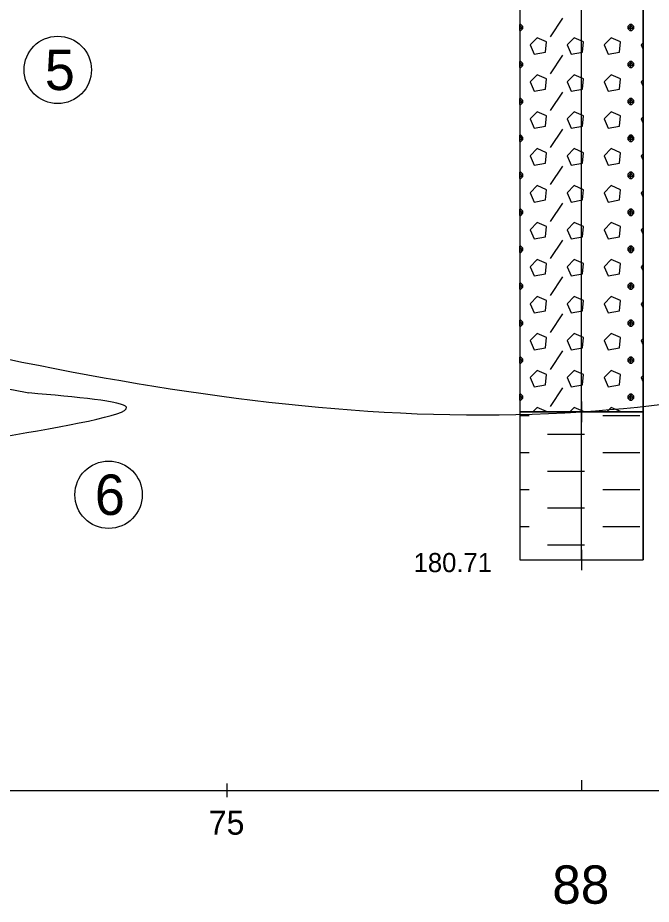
# Model space of a CAD drawing. Extents: x 3042 to 4120, y 576 to 2694.
# Drawn here: x 3322.37 to 3345.86, y 1547.61 to 1580.51 of the extents above; entities that cross this region are included whole.
import ezdxf

# ---------------------------------------------------------------- set-up
doc = ezdxf.new("R2010")
doc.units = 0
for name, color, linetype in [('14', 7, 'Continuous'), ('17', 7, 'Continuous'), ('18', 7, 'Continuous'), ('51', 7, 'Continuous'), ('53', 7, 'Continuous'), ('56', 7, 'Continuous'), ('7', 7, 'Continuous'), ('rozhraní', 7, 'Continuous')]:
    doc.layers.add(name, color=color, linetype=linetype)

msp = doc.modelspace()

# ---------------------------------------------------------------- linework, layer by layer
at = {"layer": '18'}
for p, q in [((3343.272, 1560.388), (3343.272, 1612.888)), ((3343.272, 1560.769), (3343.272, 1560.007)), ((3342.891, 1560.388), (3343.653, 1560.388)), ((3343.272, 1552.219), (3343.272, 1551.838))]:
    msp.add_line(p, q, dxfattribs=at)
at = {"layer": '51'}
for p, q in [((3342.129, 1579.805), (3342.586, 1580.491)), ((3340.986, 1580.224), (3341.024, 1580.262)), ((3340.986, 1580.034), (3340.986, 1580.262)), ((3345.101, 1580.034), (3345.101, 1580.262)), ((3345.558, 1579.576), (3345.482, 1579.5)), ((3345.482, 1579.5), (3345.558, 1579.33)), ((3342.129, 1578.434), (3342.586, 1579.119)), ((3340.986, 1578.852), (3341.024, 1578.891)), ((3340.986, 1578.662), (3340.986, 1578.891)), ((3345.101, 1578.662), (3345.101, 1578.891)), ((3345.558, 1578.205), (3345.482, 1578.129)), ((3345.482, 1578.129), (3345.558, 1577.958)), ((3340.986, 1577.481), (3341.024, 1577.519)), ((3340.986, 1577.291), (3340.986, 1577.519)), ((3342.129, 1577.062), (3342.586, 1577.748)), ((3345.101, 1577.291), (3345.101, 1577.519)), ((3345.558, 1576.833), (3345.482, 1576.757)), ((3345.482, 1576.757), (3345.558, 1576.586)), ((3340.986, 1576.109), (3341.024, 1576.148)), ((3340.986, 1575.919), (3340.986, 1576.148)), ((3342.129, 1575.69), (3342.586, 1576.376)), ((3345.101, 1575.919), (3345.101, 1576.148)), ((3345.558, 1575.462), (3345.482, 1575.386)), ((3345.482, 1575.386), (3345.558, 1575.215)), ((3342.129, 1574.319), (3342.586, 1575.005)), ((3340.986, 1574.738), (3341.024, 1574.776)), ((3340.986, 1574.547), (3340.986, 1574.776)), ((3345.101, 1574.547), (3345.101, 1574.776)), ((3345.558, 1574.09), (3345.482, 1574.014)), ((3345.482, 1574.014), (3345.558, 1573.843)), ((3342.129, 1572.947), (3342.586, 1573.633)), ((3340.986, 1573.366), (3341.024, 1573.404)), ((3340.986, 1573.176), (3340.986, 1573.404)), ((3345.101, 1573.176), (3345.101, 1573.404)), ((3345.558, 1572.718), (3345.482, 1572.642)), ((3345.482, 1572.642), (3345.558, 1572.472)), ((3342.129, 1571.576), (3342.586, 1572.261)), ((3340.986, 1571.994), (3341.024, 1572.033)), ((3340.986, 1571.804), (3340.986, 1572.033)), ((3345.101, 1571.804), (3345.101, 1572.033)), ((3345.558, 1571.347), (3345.482, 1571.271)), ((3345.482, 1571.271), (3345.558, 1571.1)), ((3342.129, 1570.204), (3342.586, 1570.89)), ((3340.986, 1570.623), (3341.024, 1570.661)), ((3340.986, 1570.433), (3340.986, 1570.661)), ((3345.101, 1570.433), (3345.101, 1570.661)), ((3345.558, 1569.975), (3345.482, 1569.899)), ((3345.482, 1569.899), (3345.558, 1569.728)), ((3340.986, 1569.251), (3341.024, 1569.29)), ((3340.986, 1569.061), (3340.986, 1569.29)), ((3342.129, 1568.832), (3342.586, 1569.518)), ((3345.101, 1569.061), (3345.101, 1569.29)), ((3345.558, 1568.604), (3345.482, 1568.528)), ((3345.482, 1568.528), (3345.558, 1568.357)), ((3342.129, 1567.461), (3342.586, 1568.147)), ((3340.986, 1567.88), (3341.024, 1567.918)), ((3340.986, 1567.689), (3340.986, 1567.918)), ((3345.101, 1567.689), (3345.101, 1567.918)), ((3345.558, 1567.232), (3345.482, 1567.156)), ((3345.482, 1567.156), (3345.558, 1566.985)), ((3342.129, 1566.089), (3342.586, 1566.775)), ((3340.986, 1566.508), (3341.024, 1566.546)), ((3340.986, 1566.318), (3340.986, 1566.546)), ((3345.101, 1566.318), (3345.101, 1566.546)), ((3340.986, 1565.746), (3341.329, 1565.746)), ((3344.072, 1565.746), (3344.758, 1565.746)), ((3344.758, 1565.746), (3345.444, 1565.746)), ((3342.015, 1565.061), (3342.701, 1565.061)), ((3342.701, 1565.061), (3343.386, 1565.061)), ((3340.986, 1564.375), (3341.329, 1564.375)), ((3344.072, 1564.375), (3344.758, 1564.375)), ((3344.758, 1564.375), (3345.444, 1564.375)), ((3342.015, 1563.689), (3342.701, 1563.689)), ((3342.701, 1563.689), (3343.386, 1563.689)), ((3340.986, 1563.003), (3341.329, 1563.003)), ((3344.072, 1563.003), (3344.758, 1563.003)), ((3344.758, 1563.003), (3345.444, 1563.003)), ((3342.015, 1562.317), (3342.701, 1562.317)), ((3342.701, 1562.317), (3343.386, 1562.317)), ((3340.986, 1561.632), (3341.329, 1561.632)), ((3344.072, 1561.632), (3344.758, 1561.632)), ((3344.758, 1561.632), (3345.444, 1561.632)), ((3342.015, 1560.946), (3342.701, 1560.946)), ((3342.701, 1560.946), (3343.386, 1560.946))]:
    msp.add_line(p, q, dxfattribs=at)
for points in [[(3340.986, 1565.888), (3345.558, 1565.888), (3345.558, 1587.888), (3340.986, 1587.888)], [(3340.986, 1560.388), (3345.558, 1560.388), (3345.558, 1565.888), (3340.986, 1565.888)]]:
    msp.add_lwpolyline(points, close=True, dxfattribs=at)
for points in [[(3340.986, 1580.034), (3341.024, 1580.034), (3341.1, 1580.11), (3341.1, 1580.186), (3341.024, 1580.262), (3340.986, 1580.262)], [(3340.986, 1580.225), (3341.1, 1580.11), (3340.986, 1580.11)], [(3345.063, 1580.262), (3344.987, 1580.186), (3344.987, 1580.11), (3345.063, 1580.034), (3345.139, 1580.034), (3345.215, 1580.11), (3345.215, 1580.186), (3345.139, 1580.262), (3345.063, 1580.262), (3345.215, 1580.11), (3344.987, 1580.11), (3345.139, 1580.262)], [(3341.367, 1579.5), (3341.519, 1579.158), (3341.939, 1579.234), (3341.977, 1579.615), (3341.634, 1579.767), (3341.367, 1579.5)], [(3342.739, 1579.5), (3342.891, 1579.158), (3343.31, 1579.234), (3343.348, 1579.615), (3343.005, 1579.767), (3342.739, 1579.5)], [(3344.11, 1579.5), (3344.263, 1579.158), (3344.682, 1579.234), (3344.72, 1579.615), (3344.377, 1579.767), (3344.11, 1579.5)], [(3340.986, 1578.662), (3341.024, 1578.662), (3341.1, 1578.738), (3341.1, 1578.815), (3341.024, 1578.891), (3340.986, 1578.891)], [(3340.986, 1578.853), (3341.1, 1578.738), (3340.986, 1578.738)], [(3345.063, 1578.891), (3344.987, 1578.815), (3344.987, 1578.738), (3345.063, 1578.662), (3345.139, 1578.662), (3345.215, 1578.738), (3345.215, 1578.815), (3345.139, 1578.891), (3345.063, 1578.891), (3345.215, 1578.738), (3344.987, 1578.738), (3345.139, 1578.891)], [(3341.367, 1578.129), (3341.519, 1577.786), (3341.939, 1577.862), (3341.977, 1578.243), (3341.634, 1578.396), (3341.367, 1578.129)], [(3342.739, 1578.129), (3342.891, 1577.786), (3343.31, 1577.862), (3343.348, 1578.243), (3343.005, 1578.396), (3342.739, 1578.129)], [(3344.11, 1578.129), (3344.263, 1577.786), (3344.682, 1577.862), (3344.72, 1578.243), (3344.377, 1578.396), (3344.11, 1578.129)], [(3340.986, 1577.291), (3341.024, 1577.291), (3341.1, 1577.367), (3341.1, 1577.443), (3341.024, 1577.519), (3340.986, 1577.519)], [(3340.986, 1577.481), (3341.1, 1577.367), (3340.986, 1577.367)], [(3345.063, 1577.519), (3344.987, 1577.443), (3344.987, 1577.367), (3345.063, 1577.291), (3345.139, 1577.291), (3345.215, 1577.367), (3345.215, 1577.443), (3345.139, 1577.519), (3345.063, 1577.519), (3345.215, 1577.367), (3344.987, 1577.367), (3345.139, 1577.519)], [(3341.367, 1576.757), (3341.519, 1576.414), (3341.939, 1576.491), (3341.977, 1576.872), (3341.634, 1577.024), (3341.367, 1576.757)], [(3342.739, 1576.757), (3342.891, 1576.414), (3343.31, 1576.491), (3343.348, 1576.872), (3343.005, 1577.024), (3342.739, 1576.757)], [(3344.11, 1576.757), (3344.263, 1576.414), (3344.682, 1576.491), (3344.72, 1576.872), (3344.377, 1577.024), (3344.11, 1576.757)], [(3340.986, 1575.919), (3341.024, 1575.919), (3341.1, 1575.995), (3341.1, 1576.071), (3341.024, 1576.148), (3340.986, 1576.148)], [(3345.063, 1576.148), (3344.987, 1576.071), (3344.987, 1575.995), (3345.063, 1575.919), (3345.139, 1575.919), (3345.215, 1575.995), (3345.215, 1576.071), (3345.139, 1576.148), (3345.063, 1576.148), (3345.215, 1575.995), (3344.987, 1575.995), (3345.139, 1576.148)], [(3340.986, 1576.11), (3341.1, 1575.995), (3340.986, 1575.995)], [(3341.367, 1575.386), (3341.519, 1575.043), (3341.939, 1575.119), (3341.977, 1575.5), (3341.634, 1575.652), (3341.367, 1575.386)], [(3342.739, 1575.386), (3342.891, 1575.043), (3343.31, 1575.119), (3343.348, 1575.5), (3343.005, 1575.652), (3342.739, 1575.386)], [(3344.11, 1575.386), (3344.263, 1575.043), (3344.682, 1575.119), (3344.72, 1575.5), (3344.377, 1575.652), (3344.11, 1575.386)], [(3340.986, 1574.547), (3341.024, 1574.547), (3341.1, 1574.624), (3341.1, 1574.7), (3341.024, 1574.776), (3340.986, 1574.776)], [(3340.986, 1574.738), (3341.1, 1574.624), (3340.986, 1574.624)], [(3345.063, 1574.776), (3344.987, 1574.7), (3344.987, 1574.624), (3345.063, 1574.547), (3345.139, 1574.547), (3345.215, 1574.624), (3345.215, 1574.7), (3345.139, 1574.776), (3345.063, 1574.776), (3345.215, 1574.624), (3344.987, 1574.624), (3345.139, 1574.776)], [(3341.367, 1574.014), (3341.519, 1573.671), (3341.939, 1573.747), (3341.977, 1574.128), (3341.634, 1574.281), (3341.367, 1574.014)], [(3342.739, 1574.014), (3342.891, 1573.671), (3343.31, 1573.747), (3343.348, 1574.128), (3343.005, 1574.281), (3342.739, 1574.014)], [(3344.11, 1574.014), (3344.263, 1573.671), (3344.682, 1573.747), (3344.72, 1574.128), (3344.377, 1574.281), (3344.11, 1574.014)], [(3340.986, 1573.176), (3341.024, 1573.176), (3341.1, 1573.252), (3341.1, 1573.328), (3341.024, 1573.404), (3340.986, 1573.404)], [(3340.986, 1573.367), (3341.1, 1573.252), (3340.986, 1573.252)], [(3345.063, 1573.404), (3344.987, 1573.328), (3344.987, 1573.252), (3345.063, 1573.176), (3345.139, 1573.176), (3345.215, 1573.252), (3345.215, 1573.328), (3345.139, 1573.404), (3345.063, 1573.404), (3345.215, 1573.252), (3344.987, 1573.252), (3345.139, 1573.404)], [(3341.367, 1572.642), (3341.519, 1572.3), (3341.939, 1572.376), (3341.977, 1572.757), (3341.634, 1572.909), (3341.367, 1572.642)], [(3342.739, 1572.642), (3342.891, 1572.3), (3343.31, 1572.376), (3343.348, 1572.757), (3343.005, 1572.909), (3342.739, 1572.642)], [(3344.11, 1572.642), (3344.263, 1572.3), (3344.682, 1572.376), (3344.72, 1572.757), (3344.377, 1572.909), (3344.11, 1572.642)], [(3340.986, 1571.804), (3341.024, 1571.804), (3341.1, 1571.88), (3341.1, 1571.957), (3341.024, 1572.033), (3340.986, 1572.033)], [(3340.986, 1571.995), (3341.1, 1571.88), (3340.986, 1571.88)], [(3345.063, 1572.033), (3344.987, 1571.957), (3344.987, 1571.88), (3345.063, 1571.804), (3345.139, 1571.804), (3345.215, 1571.88), (3345.215, 1571.957), (3345.139, 1572.033), (3345.063, 1572.033), (3345.215, 1571.88), (3344.987, 1571.88), (3345.139, 1572.033)], [(3341.367, 1571.271), (3341.519, 1570.928), (3341.939, 1571.004), (3341.977, 1571.385), (3341.634, 1571.538), (3341.367, 1571.271)], [(3342.739, 1571.271), (3342.891, 1570.928), (3343.31, 1571.004), (3343.348, 1571.385), (3343.005, 1571.538), (3342.739, 1571.271)], [(3344.11, 1571.271), (3344.263, 1570.928), (3344.682, 1571.004), (3344.72, 1571.385), (3344.377, 1571.538), (3344.11, 1571.271)], [(3340.986, 1570.433), (3341.024, 1570.433), (3341.1, 1570.509), (3341.1, 1570.585), (3341.024, 1570.661), (3340.986, 1570.661)], [(3340.986, 1570.623), (3341.1, 1570.509), (3340.986, 1570.509)], [(3345.063, 1570.661), (3344.987, 1570.585), (3344.987, 1570.509), (3345.063, 1570.433), (3345.139, 1570.433), (3345.215, 1570.509), (3345.215, 1570.585), (3345.139, 1570.661), (3345.063, 1570.661), (3345.215, 1570.509), (3344.987, 1570.509), (3345.139, 1570.661)], [(3341.367, 1569.899), (3341.519, 1569.556), (3341.939, 1569.633), (3341.977, 1570.014), (3341.634, 1570.166), (3341.367, 1569.899)], [(3342.739, 1569.899), (3342.891, 1569.556), (3343.31, 1569.633), (3343.348, 1570.014), (3343.005, 1570.166), (3342.739, 1569.899)], [(3344.11, 1569.899), (3344.263, 1569.556), (3344.682, 1569.633), (3344.72, 1570.014), (3344.377, 1570.166), (3344.11, 1569.899)], [(3340.986, 1569.061), (3341.024, 1569.061), (3341.1, 1569.137), (3341.1, 1569.213), (3341.024, 1569.29), (3340.986, 1569.29)], [(3340.986, 1569.252), (3341.1, 1569.137), (3340.986, 1569.137)], [(3345.063, 1569.29), (3344.987, 1569.213), (3344.987, 1569.137), (3345.063, 1569.061), (3345.139, 1569.061), (3345.215, 1569.137), (3345.215, 1569.213), (3345.139, 1569.29), (3345.063, 1569.29), (3345.215, 1569.137), (3344.987, 1569.137), (3345.139, 1569.29)], [(3341.367, 1568.528), (3341.519, 1568.185), (3341.939, 1568.261), (3341.977, 1568.642), (3341.634, 1568.794), (3341.367, 1568.528)], [(3342.739, 1568.528), (3342.891, 1568.185), (3343.31, 1568.261), (3343.348, 1568.642), (3343.005, 1568.794), (3342.739, 1568.528)], [(3344.11, 1568.528), (3344.263, 1568.185), (3344.682, 1568.261), (3344.72, 1568.642), (3344.377, 1568.794), (3344.11, 1568.528)], [(3340.986, 1567.689), (3341.024, 1567.689), (3341.1, 1567.766), (3341.1, 1567.842), (3341.024, 1567.918), (3340.986, 1567.918)], [(3340.986, 1567.88), (3341.1, 1567.766), (3340.986, 1567.766)], [(3345.063, 1567.918), (3344.987, 1567.842), (3344.987, 1567.766), (3345.063, 1567.689), (3345.139, 1567.689), (3345.215, 1567.766), (3345.215, 1567.842), (3345.139, 1567.918), (3345.063, 1567.918), (3345.215, 1567.766), (3344.987, 1567.766), (3345.139, 1567.918)], [(3341.367, 1567.156), (3341.519, 1566.813), (3341.939, 1566.889), (3341.977, 1567.27), (3341.634, 1567.423), (3341.367, 1567.156)], [(3342.739, 1567.156), (3342.891, 1566.813), (3343.31, 1566.889), (3343.348, 1567.27), (3343.005, 1567.423), (3342.739, 1567.156)], [(3344.11, 1567.156), (3344.263, 1566.813), (3344.682, 1566.889), (3344.72, 1567.27), (3344.377, 1567.423), (3344.11, 1567.156)], [(3340.986, 1566.318), (3341.024, 1566.318), (3341.1, 1566.394), (3341.1, 1566.47), (3341.024, 1566.546), (3340.986, 1566.546)], [(3340.986, 1566.509), (3341.1, 1566.394), (3340.986, 1566.394)], [(3345.063, 1566.546), (3344.987, 1566.47), (3344.987, 1566.394), (3345.063, 1566.318), (3345.139, 1566.318), (3345.215, 1566.394), (3345.215, 1566.47), (3345.139, 1566.546), (3345.063, 1566.546), (3345.215, 1566.394), (3344.987, 1566.394), (3345.139, 1566.546)], [(3341.976, 1565.888), (3341.977, 1565.899), (3341.634, 1566.051), (3341.471, 1565.888)], [(3343.347, 1565.888), (3343.348, 1565.899), (3343.005, 1566.051), (3342.843, 1565.888)], [(3344.719, 1565.888), (3344.72, 1565.899), (3344.377, 1566.051), (3344.214, 1565.888)]]:
    msp.add_lwpolyline(points, dxfattribs=at)
at = {"layer": '53'}
for p, q in [((3340.986, 1612.888), (3340.986, 1560.388)), ((3345.558, 1612.888), (3345.558, 1560.388)), ((3340.986, 1565.888), (3345.558, 1565.888)), ((3340.986, 1560.388), (3345.558, 1560.388))]:
    msp.add_line(p, q, dxfattribs=at)
at = {"layer": '56'}
for p, q in [((3343.272, 1566.269), (3343.272, 1565.507)), ((3342.891, 1565.888), (3343.653, 1565.888)), ((3343.272, 1560.769), (3343.272, 1560.007)), ((3342.891, 1560.388), (3343.653, 1560.388))]:
    msp.add_line(p, q, dxfattribs=at)
at = {"layer": '7'}
for p, q in [((3255.132, 1551.838), (3515.772, 1551.838)), ((3330.132, 1551.584), (3330.132, 1552.092))]:
    msp.add_line(p, q, dxfattribs=at)
at = {"layer": 'rozhraní'}
for centre in [(3323.855, 1578.576), (3325.74, 1562.809)]:
    msp.add_circle(centre, 1.25, dxfattribs=at)
for points in [[(3259.44, 1578.878), (3265.132, 1578.438), (3304.222, 1572.038), (3343.272, 1565.888), (3376.602, 1571.588), (3406.282, 1569.388), (3454.612, 1572.038), (3505.772, 1575.788), (3516.375, 1575.788)], [(3287.661, 1567.52), (3304.222, 1569.038), (3322.787, 1566.585)], [(3287.661, 1567.52), (3284.12, 1566.714), (3304.296, 1563.003), (3321.896, 1564.972), (3326.401, 1566.053), (3322.787, 1566.585)]]:
    msp.add_spline(points, degree=3, dxfattribs=at)

# ---------------------------------------------------------------- texts
at = {"layer": '14'}
msp.add_text('88', height=1.4224, dxfattribs=at).set_placement((3342.192, 1547.632))
at = {"layer": '17'}
msp.add_text('180.71', height=0.7112, dxfattribs=at).set_placement((3337.049, 1559.936))
at = {"layer": '7'}
msp.add_text('75', height=0.889, dxfattribs=at).set_placement((3329.454, 1550.194))
at = {"layer": 'rozhraní'}
for s, p in [('5', (3323.374, 1577.826)), ('6', (3325.229, 1562.059))]:
    msp.add_text(s, height=1.5, dxfattribs=at).set_placement(p)

doc.saveas('drawing.dxf')
